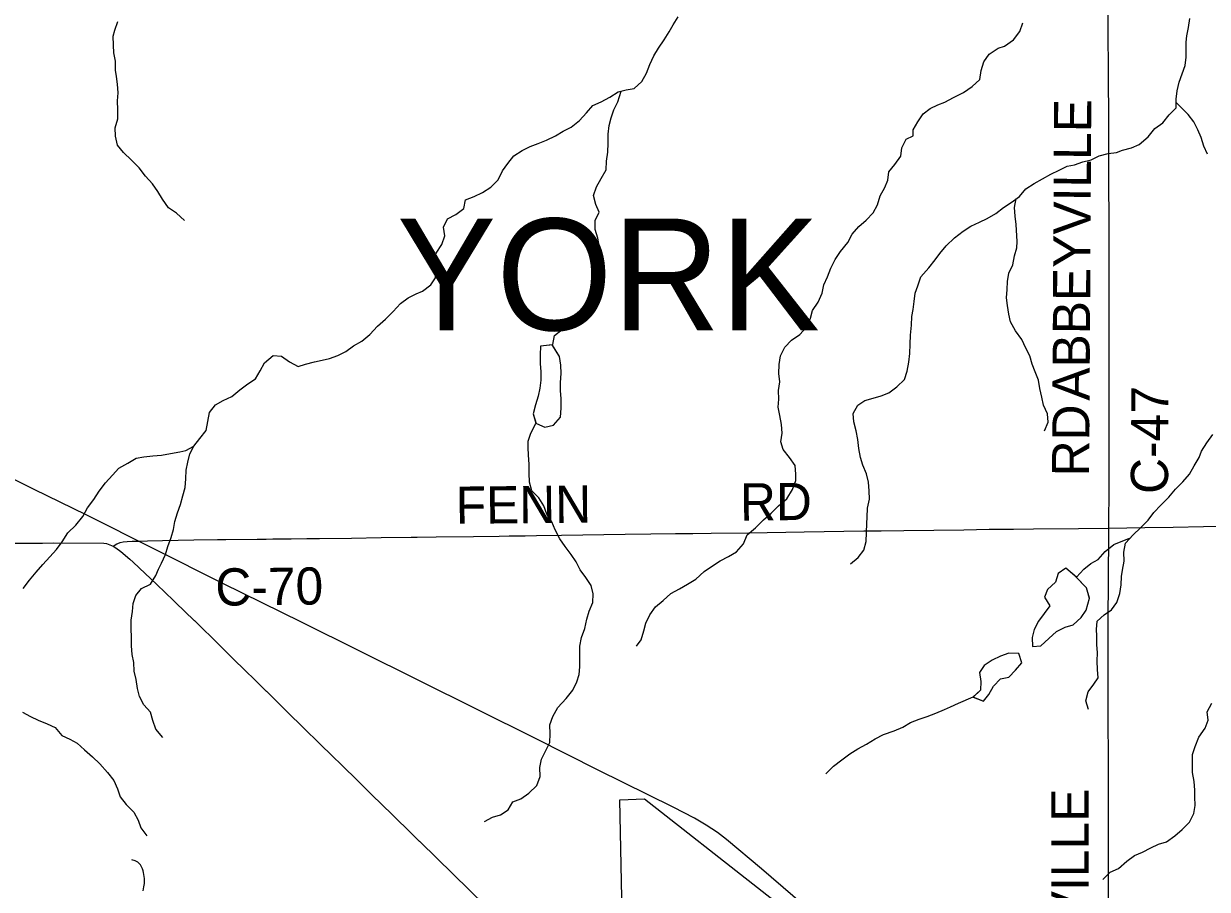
# Model space of a CAD drawing. Extents: x 0 to 34, y 0 to 22.
# Drawn here: x 3.119 to 4.023, y 16.422 to 17.083 of the extents above; entities that cross this region are included whole.
import ezdxf

# ---------------------------------------------------------------- set-up
doc = ezdxf.new("R2010")
doc.units = 0
for name, color, linetype in [('GM_X_Corporation', 7, 'Continuous'), ('GM_X_County_Road', 7, 'Continuous'), ('GM_X_County_Road_Text', 7, 'Continuous'), ('GM_X_Minor_Lake', 7, 'Continuous'), ('GM_X_Minor_River', 7, 'Continuous'), ('GM_X_Rail_Line', 7, 'Continuous'), ('GM_X_State_Route', 7, 'Continuous'), ('GM_X_Township_Road', 7, 'Continuous'), ('GM_X_Township_Text', 7, 'Continuous')]:
    doc.layers.add(name, color=color, linetype=linetype)

msp = doc.modelspace()

# ---------------------------------------------------------------- linework, layer by layer
at = {"layer": 'GM_X_Corporation'}
msp.add_lwpolyline([(3.57833, 16.30333), (3.57462, 16.49014), (3.59337, 16.4909), (3.76591, 16.35565)], dxfattribs=at)
at = {"layer": 'GM_X_County_Road'}
for points in [[(3.94803, 16.69747), (3.94821, 16.73024), (3.94817, 16.75086), (3.94821, 16.91484), (3.94812, 16.93707), (3.94808, 16.95649), (3.94801, 16.9799), (3.94785, 17.00382), (3.94762, 17.04833), (3.94734, 17.0744), (3.94719, 17.11773), (3.94711, 17.14173), (3.94656, 17.1634)], [(3.18766, 16.68375), (3.1905, 16.68555), (3.19127, 16.68591), (3.19305, 16.68661), (3.19525, 16.68711), (3.19825, 16.68741), (3.20222, 16.68755), (3.20834, 16.68768), (3.21388, 16.68787), (3.22532, 16.68815), (3.24918, 16.68859), (3.26743, 16.6888), (3.27381, 16.68888), (3.29763, 16.68916), (3.30451, 16.68924), (3.30951, 16.6893), (3.31849, 16.68941), (3.32372, 16.68947), (3.33561, 16.68962), (3.3452, 16.68974), (3.36968, 16.69005), (3.39242, 16.69034), (3.41516, 16.69062), (3.41989, 16.69068), (3.43439, 16.69086), (3.46272, 16.69125), (3.48248, 16.69151), (3.49013, 16.69162), (3.50234, 16.69178), (3.51096, 16.6919), (3.52991, 16.69221), (3.57874, 16.69295), (3.59812, 16.69322), (3.61713, 16.69341), (3.63033, 16.69359), (3.64418, 16.69378), (3.67307, 16.69405), (3.71525, 16.69479), (3.76094, 16.69544), (3.77404, 16.69562), (3.79149, 16.6959), (3.83717, 16.69636), (3.85665, 16.69673), (3.87511, 16.69691), (3.89052, 16.6971), (3.92486, 16.69728), (3.94803, 16.69747), (3.97544, 16.69802), (3.99704, 16.69839), (4.02021, 16.69885), (4.04429, 16.69913)], [(3.94767, 16.26504), (3.94778, 16.28402), (3.94774, 16.29994), (3.94766, 16.32811), (3.94761, 16.34559), (3.94766, 16.39856), (3.94761, 16.44337), (3.94766, 16.46956), (3.94744, 16.6035), (3.94737, 16.63095), (3.9476, 16.65405), (3.94803, 16.69747)]]:
    msp.add_lwpolyline(points, dxfattribs=at)
at = {"layer": 'GM_X_Minor_Lake'}
for points in [[(3.5233, 16.83745), (3.51411, 16.83644), (3.5137, 16.82997), (3.51385, 16.82312), (3.5142, 16.81704), (3.51417, 16.81057), (3.51357, 16.80449), (3.51221, 16.79841), (3.51028, 16.79176), (3.50835, 16.78492), (3.51057, 16.77756)], [(3.52301, 16.83742), (3.51411, 16.83644), (3.5137, 16.82997), (3.51385, 16.82312), (3.5142, 16.81704), (3.51417, 16.81057), (3.51357, 16.80449), (3.51221, 16.79841), (3.51028, 16.79176), (3.50835, 16.78492), (3.51053, 16.77769)], [(3.51053, 16.77769), (3.51741, 16.7746), (3.52388, 16.77628), (3.52923, 16.78233), (3.52983, 16.78918), (3.52987, 16.79622), (3.52933, 16.80269), (3.52936, 16.80877), (3.52977, 16.81562), (3.52961, 16.82209), (3.52851, 16.82856), (3.52301, 16.83742)], [(3.51097, 16.77749), (3.51741, 16.7746), (3.52388, 16.77628), (3.52923, 16.78233), (3.52983, 16.78918), (3.52987, 16.79622), (3.52933, 16.80269), (3.52936, 16.80877), (3.52977, 16.81562), (3.52961, 16.82209), (3.52851, 16.82856), (3.52311, 16.83725)], [(3.92232, 16.66096), (3.91514, 16.66703), (3.90924, 16.66307), (3.9073, 16.65623), (3.90101, 16.65075), (3.89889, 16.64486), (3.90285, 16.63837), (3.89864, 16.6325), (3.89424, 16.62663), (3.89098, 16.62018), (3.88943, 16.6141), (3.88959, 16.60725), (3.89605, 16.60779), (3.90215, 16.61327), (3.90807, 16.61875), (3.91473, 16.62195), (3.92082, 16.62382), (3.92673, 16.6293), (3.93075, 16.63499), (3.93318, 16.64404)], [(3.92323, 16.66019), (3.91514, 16.66703), (3.90924, 16.66307), (3.9073, 16.65623), (3.90101, 16.65075), (3.89889, 16.64486), (3.90285, 16.63837), (3.89864, 16.6325), (3.89424, 16.62663), (3.89098, 16.62018), (3.88943, 16.6141), (3.88959, 16.60725), (3.89605, 16.60779), (3.90215, 16.61327), (3.90807, 16.61875), (3.91473, 16.62195), (3.92082, 16.62382), (3.92673, 16.6293), (3.93075, 16.63499), (3.9332, 16.64414)], [(3.93318, 16.64404), (3.93083, 16.65191), (3.92232, 16.66096)], [(3.9332, 16.64394), (3.93083, 16.65191), (3.92323, 16.66)], [(3.84413, 16.56875), (3.85234, 16.56542), (3.85636, 16.57072), (3.86, 16.57698), (3.86516, 16.58266), (3.87162, 16.58376), (3.87677, 16.58925), (3.88155, 16.59474), (3.87927, 16.60182)], [(3.87927, 16.60202), (3.87152, 16.60221), (3.86524, 16.59978), (3.85896, 16.59677), (3.85267, 16.59281), (3.84923, 16.5875), (3.85033, 16.58065), (3.84992, 16.57399), (3.84419, 16.56851)], [(3.87921, 16.60202), (3.87152, 16.60221), (3.86524, 16.59978), (3.85896, 16.59677), (3.85267, 16.59281), (3.84923, 16.5875), (3.85033, 16.58065), (3.84992, 16.57399), (3.84435, 16.56866)], [(3.84435, 16.56866), (3.85234, 16.56542), (3.85636, 16.57072), (3.86, 16.57698), (3.86516, 16.58266), (3.87162, 16.58376), (3.87677, 16.58925), (3.88155, 16.59474), (3.87921, 16.60202)]]:
    msp.add_lwpolyline(points, dxfattribs=at)
at = {"layer": 'GM_X_Minor_River'}
for points in [[(3.24227, 16.9325), (3.23616, 16.93799), (3.22988, 16.94216), (3.22529, 16.9486), (3.22184, 16.95449), (3.21763, 16.96037), (3.21229, 16.96624), (3.20751, 16.9725), (3.20178, 16.97838), (3.19568, 16.98425), (3.1909, 16.98994), (3.18935, 16.99678), (3.18913, 17.00324), (3.19119, 17.0101), (3.19115, 17.01694), (3.19093, 17.02379), (3.19147, 17.02988), (3.19106, 17.03634), (3.19027, 17.04242), (3.18949, 17.04718), (3.18946, 17.05402), (3.18829, 17.06048), (3.18788, 17.06619), (3.18766, 17.07303), (3.18896, 17.07779), (3.19121, 17.08427)], [(3.5874, 16.60759), (3.59079, 16.61236), (3.59285, 16.61921), (3.59434, 16.62493), (3.59735, 16.6314), (3.60169, 16.63751), (3.60774, 16.64228), (3.61361, 16.64782), (3.62005, 16.65127), (3.62611, 16.65471), (3.63255, 16.65873), (3.63898, 16.66446), (3.64523, 16.66886), (3.65129, 16.67268), (3.65754, 16.67594), (3.6636, 16.67958), (3.66908, 16.68568), (3.6717, 16.69254), (3.67814, 16.69789), (3.68438, 16.70381), (3.69024, 16.70897), (3.69572, 16.71469), (3.70215, 16.72004), (3.70649, 16.7271), (3.70892, 16.73395), (3.7089, 16.73871), (3.70849, 16.74536), (3.70409, 16.75143), (3.69932, 16.7575), (3.69739, 16.76339), (3.6985, 16.77005), (3.6979, 16.7767), (3.69672, 16.78355), (3.69537, 16.78982), (3.69591, 16.7961), (3.69568, 16.80275), (3.69679, 16.80922), (3.696, 16.81569), (3.69635, 16.82254), (3.69727, 16.8292), (3.70066, 16.83567), (3.70557, 16.84102), (3.71201, 16.84542), (3.7173, 16.85133), (3.72012, 16.85781), (3.7218, 16.86371), (3.72594, 16.87), (3.72895, 16.87686), (3.73044, 16.88333), (3.73307, 16.88943), (3.7357, 16.8959), (3.73889, 16.90276), (3.74305, 16.90867), (3.74871, 16.91554), (3.75191, 16.92202), (3.75701, 16.92774), (3.76268, 16.93271), (3.76798, 16.93825), (3.77137, 16.94434), (3.77342, 16.9512), (3.777, 16.95749), (3.77925, 16.9632), (3.77998, 16.96948), (3.78451, 16.9752), (3.78923, 16.9815), (3.78996, 16.98796), (3.79316, 16.99444), (3.79866, 16.99693), (3.79863, 17.00169), (3.80221, 17.00779), (3.80617, 17.01389), (3.81147, 17.0179), (3.81735, 17.02059), (3.82265, 17.0227), (3.82929, 17.02633), (3.83705, 17.02998), (3.84349, 17.03475), (3.84954, 17.0401), (3.85046, 17.04695), (3.85252, 17.05343), (3.85667, 17.05934), (3.86348, 17.06393), (3.86823, 17.06546), (3.87504, 17.07024), (3.87995, 17.07673), (3.8822, 17.0832)], [(3.59482, 17.04487), (3.59745, 17.05153), (3.60046, 17.05801), (3.60403, 17.06392), (3.60837, 17.07021), (3.61233, 17.0765), (3.61535, 17.08165), (3.61912, 17.08794)], [(3.75082, 16.67039), (3.75649, 16.67516), (3.76084, 16.68089), (3.76271, 16.68736), (3.76286, 16.69421), (3.76321, 16.70106), (3.76338, 16.706), (3.76373, 16.71285), (3.76521, 16.7197), (3.76499, 16.72617), (3.76439, 16.73263), (3.76303, 16.7391), (3.76015, 16.74574), (3.75841, 16.75144), (3.75705, 16.75828), (3.75626, 16.76513), (3.75509, 16.77197), (3.75316, 16.77862), (3.75275, 16.78509), (3.75633, 16.79157), (3.76163, 16.79501), (3.76808, 16.79674), (3.77415, 16.79848), (3.78002, 16.80097), (3.78608, 16.80537), (3.79194, 16.8111), (3.794, 16.81738), (3.7953, 16.82423), (3.79603, 16.83089), (3.79637, 16.83793), (3.79653, 16.84478), (3.79725, 16.85239), (3.79741, 16.85904), (3.79853, 16.86437), (3.79926, 16.87046), (3.79999, 16.87693), (3.80224, 16.88265), (3.80448, 16.8895), (3.81053, 16.89637), (3.81544, 16.90247), (3.81883, 16.90724), (3.82375, 16.91316), (3.83017, 16.91926), (3.83661, 16.92423), (3.84267, 16.92806), (3.8493, 16.93113), (3.85518, 16.934), (3.86162, 16.93783), (3.86748, 16.94222), (3.87335, 16.94624), (3.87979, 16.95064), (3.8847, 16.95655), (3.89095, 16.96057), (3.89739, 16.96421), (3.90364, 16.96765), (3.91008, 16.97072), (3.91614, 16.97378), (3.92184, 16.97495), (3.92809, 16.97725), (3.93435, 16.9788), (3.94061, 16.98167), (3.94744, 16.9836), (3.9537, 16.98419), (3.95844, 16.98611), (3.96527, 16.98785), (3.97114, 16.99053), (3.97796, 16.99626), (3.98305, 17.00256), (3.98911, 17.00695), (3.99402, 17.01306), (3.9995, 17.0184), (3.99947, 17.02506), (4.0002, 17.03134), (4.00169, 17.038), (4.00394, 17.04428), (4.00619, 17.05076), (4.00711, 17.05704), (4.00689, 17.06198), (4.00705, 17.06864), (4.0076, 17.07339), (4.00871, 17.07967), (4.00981, 17.08652)], [(3.119, 16.65152), (3.12391, 16.658), (3.12882, 16.66392), (3.13392, 16.66983), (3.1394, 16.67575), (3.1445, 16.68128), (3.14865, 16.68719), (3.15299, 16.69405), (3.15923, 16.69978), (3.16452, 16.70646), (3.16809, 16.71313), (3.17281, 16.71942), (3.17696, 16.72591), (3.18187, 16.7322), (3.18716, 16.73793), (3.19207, 16.74346), (3.19889, 16.7471), (3.20514, 16.75093), (3.21122, 16.7519), (3.21805, 16.75268), (3.22469, 16.75328), (3.23153, 16.75464), (3.23855, 16.7558), (3.24329, 16.75677), (3.24916, 16.76003), (3.25388, 16.76613), (3.25879, 16.77223), (3.26009, 16.7789), (3.2612, 16.78575), (3.26573, 16.79166), (3.2716, 16.7951), (3.27823, 16.79798), (3.28448, 16.80314), (3.29053, 16.80773), (3.2964, 16.81155), (3.29998, 16.81765), (3.30318, 16.82375), (3.3098, 16.82948), (3.31626, 16.82893), (3.32236, 16.82458), (3.32884, 16.82099), (3.33453, 16.82272), (3.34136, 16.82446), (3.34724, 16.82581), (3.35293, 16.82717), (3.35919, 16.82928), (3.36525, 16.83254), (3.37112, 16.83674), (3.37756, 16.84019), (3.38361, 16.84535), (3.38947, 16.85164), (3.39552, 16.85699), (3.40138, 16.86291), (3.40705, 16.86902), (3.41292, 16.87341), (3.41917, 16.87648), (3.42391, 16.87859), (3.43016, 16.88318), (3.43374, 16.8887), (3.4339, 16.89517), (3.43254, 16.90163), (3.43441, 16.90754), (3.43856, 16.91402), (3.44099, 16.92068), (3.44001, 16.92734), (3.44302, 16.93362), (3.44946, 16.93688), (3.45533, 16.94166), (3.45682, 16.94813), (3.46326, 16.95062), (3.46971, 16.95388), (3.47596, 16.9579), (3.48163, 16.96343), (3.48501, 16.97029), (3.48897, 16.97601), (3.49351, 16.98174), (3.49994, 16.98575), (3.5062, 16.98901), (3.51226, 16.99112), (3.51852, 16.99362), (3.52534, 16.99707), (3.53121, 17.0007), (3.53747, 17.00377), (3.54371, 17.00874), (3.549, 17.01465), (3.55391, 17.02018), (3.56036, 17.02306), (3.56699, 17.02651), (3.57324, 17.03053), (3.5795, 17.03207), (3.58557, 17.03323), (3.59143, 17.03839), (3.59482, 17.04487)], [(3.52344, 16.83768), (3.52474, 16.84454), (3.5306, 16.84912), (3.53629, 16.85181), (3.54254, 16.85544), (3.54783, 16.86155), (3.5516, 16.86765), (3.55404, 16.87336), (3.5561, 16.87984), (3.55911, 16.88612), (3.55661, 16.89258), (3.55354, 16.89866), (3.55579, 16.90494), (3.55898, 16.91199), (3.55781, 16.91883), (3.55569, 16.92548), (3.55585, 16.93233), (3.55867, 16.9388), (3.55617, 16.94469), (3.55443, 16.95153), (3.55687, 16.95801), (3.56025, 16.96448), (3.56421, 16.97097), (3.56437, 16.97781), (3.56529, 16.98466), (3.56563, 16.99151), (3.5656, 16.99836), (3.56633, 17.00483), (3.56801, 17.01073), (3.56988, 17.01682), (3.57308, 17.02292), (3.57569, 17.03115)], [(4.02322, 16.98293), (4.02053, 16.98919), (4.01841, 16.99565), (4.01592, 17.00154), (4.01285, 17.00761), (4.00864, 17.0133), (3.99906, 17.02273)], [(3.89887, 16.77193), (3.90169, 16.77841), (3.90109, 16.78487), (3.89801, 16.79152), (3.89685, 16.7976), (3.8953, 16.80406), (3.89413, 16.81052), (3.89163, 16.81698), (3.88932, 16.82287), (3.88758, 16.82913), (3.8847, 16.83502), (3.88163, 16.84167), (3.87666, 16.8483), (3.87283, 16.85514), (3.87148, 16.86103), (3.8705, 16.86749), (3.8699, 16.87339), (3.87025, 16.87985), (3.8706, 16.88594), (3.87171, 16.89222), (3.87472, 16.89851), (3.87582, 16.90536), (3.87769, 16.91164), (3.87805, 16.9164), (3.87723, 16.92933), (3.87644, 16.93579), (3.87584, 16.94225), (3.87714, 16.94911)], [(3.47122, 16.47364), (3.47728, 16.4769), (3.48335, 16.47882), (3.48922, 16.48265), (3.4928, 16.48856), (3.49906, 16.49105), (3.50512, 16.49526), (3.51117, 16.50118), (3.51379, 16.50804), (3.51357, 16.51488), (3.51487, 16.52135), (3.51769, 16.52745), (3.52108, 16.53393), (3.52143, 16.54059), (3.5212, 16.54744), (3.52345, 16.55391), (3.52722, 16.56077), (3.53364, 16.56745), (3.53855, 16.57394), (3.54175, 16.58023), (3.54362, 16.58594), (3.54398, 16.59184), (3.54414, 16.59659), (3.54392, 16.60287), (3.54409, 16.60762), (3.54539, 16.61409), (3.54783, 16.62095), (3.54931, 16.62799), (3.55118, 16.63428), (3.554, 16.64075), (3.55416, 16.64741), (3.5528, 16.65368), (3.54859, 16.65994), (3.5442, 16.66582), (3.54132, 16.6719), (3.53749, 16.67759), (3.53272, 16.68347), (3.5287, 16.68935), (3.52506, 16.69619), (3.52275, 16.70245), (3.51892, 16.70834), (3.51642, 16.7146), (3.5126, 16.72068), (3.50744, 16.72598), (3.50551, 16.73263), (3.50529, 16.73948), (3.50526, 16.74632), (3.50485, 16.75317), (3.50463, 16.75926), (3.5046, 16.76401), (3.50667, 16.7701), (3.51037, 16.77756)], [(3.93254, 16.55922), (3.93042, 16.56568), (3.93229, 16.57253), (3.93663, 16.57844), (3.93983, 16.5834), (3.93923, 16.58967), (3.93901, 16.59614), (3.93936, 16.60261), (3.93876, 16.6085), (3.93892, 16.61535), (3.93852, 16.6201), (3.93906, 16.62657), (3.94435, 16.63154), (3.95003, 16.63517), (3.95419, 16.64089), (3.95643, 16.64775), (3.95735, 16.65422), (3.95751, 16.66069), (3.95844, 16.66544), (3.95974, 16.6723), (3.95951, 16.67914), (3.96081, 16.686), (3.96648, 16.69248), (3.97215, 16.69783), (3.97801, 16.70356), (3.98235, 16.70947), (3.98764, 16.715), (3.99388, 16.72111), (3.99879, 16.72722), (4.00446, 16.73294), (4.00956, 16.73867), (4.01314, 16.74515), (4.01691, 16.75163), (4.01879, 16.75639), (4.02275, 16.76268), (4.02747, 16.76898)], [(3.22553, 16.53779), (3.22037, 16.54405), (3.21787, 16.55088), (3.21613, 16.55716), (3.21097, 16.56265), (3.20771, 16.56911), (3.20616, 16.57519), (3.20518, 16.58203), (3.20382, 16.58849), (3.20341, 16.59496), (3.20224, 16.60123), (3.20164, 16.60769), (3.2018, 16.61416), (3.20139, 16.62101), (3.20136, 16.62728), (3.20247, 16.63394), (3.20301, 16.64003), (3.20507, 16.64613), (3.20941, 16.65147), (3.21623, 16.65492), (3.22038, 16.6614), (3.22226, 16.66616), (3.22451, 16.67092), (3.22771, 16.6774), (3.22939, 16.68349), (3.23202, 16.69054), (3.2337, 16.69663), (3.23481, 16.70253), (3.23668, 16.7092), (3.23912, 16.71567), (3.24099, 16.72234), (3.24267, 16.72862), (3.2432, 16.73528), (3.24336, 16.74175), (3.24466, 16.74784), (3.24634, 16.75431), (3.24935, 16.76022)], [(3.92323, 16.66019), (3.92881, 16.66629), (3.9341, 16.67068), (3.93979, 16.67375), (3.94508, 16.67985), (3.9517, 16.68501), (3.96375, 16.68994)], [(3.73182, 16.50998), (3.73768, 16.5159), (3.74412, 16.52068), (3.75018, 16.52526), (3.75642, 16.52909), (3.76287, 16.53273), (3.76949, 16.53674), (3.77594, 16.54), (3.78409, 16.54289), (3.79054, 16.54557), (3.79641, 16.54921), (3.80304, 16.55189), (3.8093, 16.55382), (3.81574, 16.55632), (3.82238, 16.55919), (3.82712, 16.5613), (3.83318, 16.56399), (3.84433, 16.56875)], [(3.94341, 16.42935), (3.94889, 16.43488), (3.95533, 16.43776), (3.96176, 16.44349), (3.96763, 16.44769), (3.9737, 16.45019), (3.97995, 16.45345), (3.98601, 16.45632), (3.99208, 16.45825), (3.99833, 16.46264), (4.004, 16.46761), (4.00968, 16.47315), (4.01287, 16.47982), (4.01398, 16.48591), (4.01357, 16.49237), (4.01374, 16.4977), (4.01314, 16.50416), (4.01178, 16.51101), (4.01174, 16.51785), (4.0119, 16.5247), (4.01396, 16.53098), (4.01678, 16.53803), (4.02149, 16.5449), (4.02374, 16.55099), (4.02295, 16.55746), (4.02672, 16.56394)], [(3.11845, 16.5571), (3.12451, 16.55383), (3.13039, 16.55095), (3.1374, 16.54825), (3.14346, 16.54536), (3.14856, 16.53924), (3.15462, 16.53655), (3.16031, 16.53347), (3.16579, 16.52831), (3.17184, 16.52295), (3.17751, 16.51778), (3.18337, 16.51109), (3.18808, 16.50498), (3.1909, 16.49868), (3.19315, 16.49239), (3.19749, 16.48666), (3.20354, 16.48092), (3.20674, 16.47463), (3.2088, 16.46872), (3.21332, 16.4628)]]:
    msp.add_lwpolyline(points, dxfattribs=at)
at = {"layer": 'GM_X_Rail_Line'}
msp.add_lwpolyline([(4.09477, 16.08516), (4.03987, 16.13182), (3.89227, 16.25797), (3.72331, 16.40276), (3.68279, 16.43758), (3.65598, 16.46005), (3.64908, 16.46516), (3.64049, 16.47094), (3.63155, 16.47631), (3.61517, 16.4846), (3.55809, 16.51291), (3.51008, 16.537), (3.33142, 16.62578), (3.27149, 16.65531), (3.16713, 16.70766), (3.12738, 16.72707), (3.07193, 16.75492)], dxfattribs=at)
at = {"layer": 'GM_X_State_Route'}
for points in [[(3.11061, 16.68606), (3.12211, 16.68613), (3.13363, 16.68623), (3.14176, 16.6863), (3.18056, 16.68612), (3.18268, 16.68584), (3.18766, 16.68375)], [(3.18766, 16.68375), (3.18979, 16.68261), (3.19357, 16.67984), (3.20031, 16.67403), (3.20285, 16.67162)], [(3.20285, 16.67162), (3.22098, 16.65446), (3.23372, 16.64227), (3.23516, 16.6409)], [(3.23516, 16.6409), (3.24958, 16.62719), (3.24968, 16.6271), (3.25419, 16.62267), (3.25476, 16.62211), (3.25537, 16.62151), (3.26373, 16.6133), (3.27167, 16.6055), (3.27993, 16.59739), (3.28804, 16.58943), (3.2964, 16.58123), (3.3045, 16.57327), (3.30458, 16.57319), (3.30469, 16.57308), (3.31242, 16.56548), (3.32034, 16.5577), (3.33364, 16.54462), (3.33455, 16.54376), (3.34406, 16.53445), (3.35667, 16.52212), (3.36052, 16.51835), (3.36275, 16.51617), (3.37397, 16.50518), (3.37931, 16.49994), (3.38706, 16.49235), (3.39102, 16.48848), (3.41417, 16.46583), (3.42143, 16.45873), (3.4215, 16.45866), (3.42237, 16.45781), (3.472, 16.40933)]]:
    msp.add_lwpolyline(points, dxfattribs=at)
at = {"layer": 'GM_X_Township_Road'}
msp.add_lwpolyline([(3.21047, 16.42072), (3.21114, 16.42378), (3.21148, 16.42632), (3.2116, 16.42833), (3.21154, 16.43028), (3.21117, 16.4333), (3.21086, 16.43471), (3.21047, 16.43613), (3.21004, 16.43757), (3.20966, 16.43858), (3.20918, 16.43953), (3.20846, 16.44059), (3.20771, 16.44147), (3.20639, 16.44253), (3.20444, 16.44354), (3.20205, 16.44449)], dxfattribs=at)

# ---------------------------------------------------------------- texts
at = {"layer": 'GM_X_County_Road_Text'}
for s, rotation, p in [('ABBEYVILLE', 89.67152, (3.93327, 16.79486)), ('C-47', 89.68787, (3.99312, 16.7236)), ('RD', 89.50633, (3.93287, 16.73697)), ('FENN', 0.52635, (3.44935, 16.70086)), ('RD', 0.49364, (3.66644, 16.70336)), ('C-70', 0.68577, (3.26588, 16.63835)), ('ABBEYVILLE', 90, (3.93244, 16.26854))]:
    msp.add_text(s, height=0.028409, rotation=rotation, dxfattribs=at).set_placement(p)
at = {"layer": 'GM_X_Township_Text'}
msp.add_text('YORK', height=0.085227, rotation=0.00001, dxfattribs=at).set_placement((3.40424, 16.84863))

doc.saveas('drawing.dxf')
